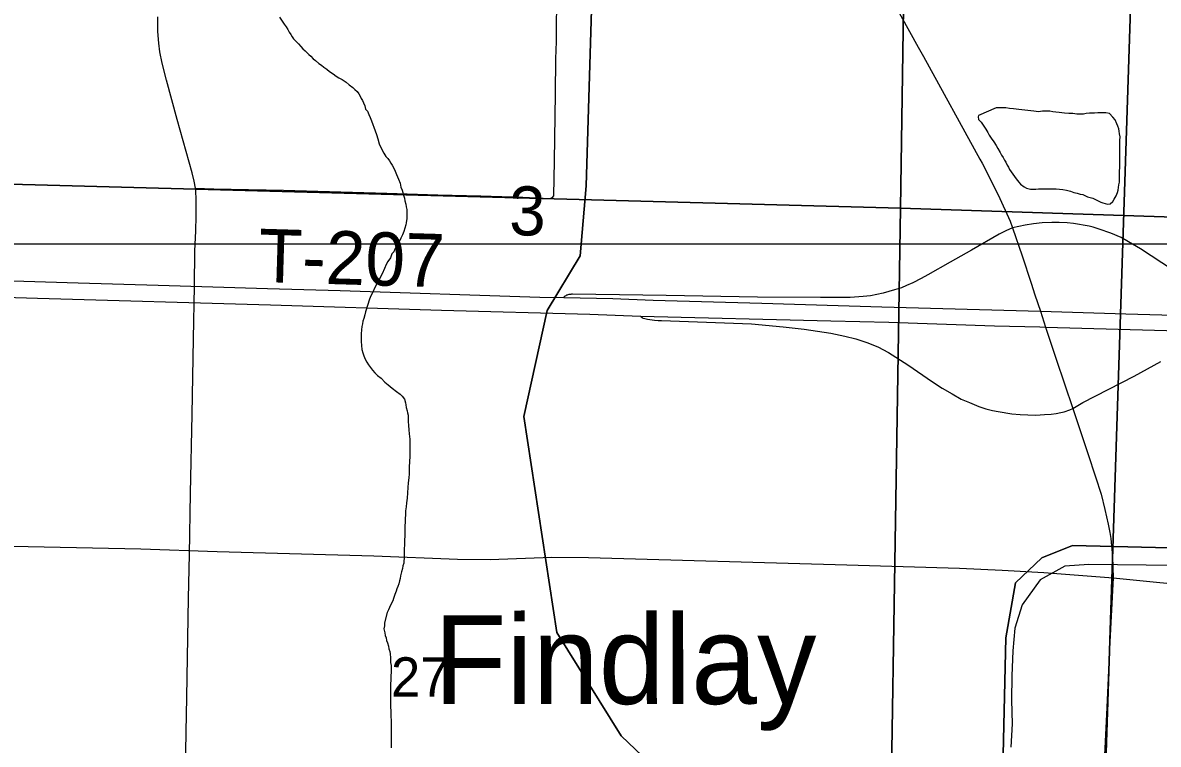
# Model space of a CAD drawing. Extents: x 0 to 68, y 0 to 52.9.
# Drawn here: x 47.168 to 48.448, y 36.7 to 37.512 of the extents above; entities that cross this region are included whole.
import ezdxf

# ---------------------------------------------------------------- set-up
doc = ezdxf.new("R2010")
doc.units = 0
for name, color, linetype in [('Default', 7, 'Continuous'), ('GM_X_County_Road', 7, 'Continuous'), ('GM_X_Minor_Lake', 7, 'Continuous'), ('GM_X_Minor_River', 7, 'Continuous'), ('GM_X_State_Route', 7, 'Continuous'), ('GM_X_Township_Road', 7, 'Continuous'), ('GM_X_Township_Road_Text', 7, 'Continuous')]:
    doc.layers.add(name, color=color, linetype=linetype)

msp = doc.modelspace()

# ---------------------------------------------------------------- linework, layer by layer
at = {"layer": 'Default'}
msp.add_line((41.1051, 37.2633), (50.3451, 37.2633), dxfattribs=at)
for points in [[(47.1078, 38.3881), (48.1729, 38.3556), (48.157, 37.3036), (47.0974, 37.332)], [(48.1729, 38.3556), (49.2232, 38.3205), (49.1976, 37.2693), (48.157, 37.3036)], [(47.0815, 37.8719), (47.106, 37.8711), (48.4264, 37.8391), (48.3843, 36.5523), (47.0429, 36.5865)], [(48.4264, 37.8391), (49.7457, 37.7942), (49.6996, 36.5084), (48.3843, 36.5523)], [(47.0974, 37.332), (48.157, 37.3036), (48.1401, 36.2463), (47.0762, 36.2748)], [(48.157, 37.3036), (49.1976, 37.2693), (49.1852, 36.2124), (48.1401, 36.2463)]]:
    msp.add_lwpolyline(points, close=True, dxfattribs=at)
for points in [[(48.4875, 37.2183), (48.4275, 37.2577), (48.4141, 37.2656), (48.4057, 37.2705), (48.394, 37.2754), (48.381, 37.2799), (48.3743, 37.2819), (48.3697, 37.283), (48.3631, 37.2844), (48.3589, 37.2851), (48.3521, 37.2863), (48.3451, 37.2868), (48.3359, 37.2873), (48.3275, 37.2874), (48.3168, 37.2868), (48.3069, 37.2859), (48.2976, 37.2844), (48.2905, 37.2829), (48.2834, 37.2814)], [(48.2834, 37.2814), (48.2756, 37.2778), (48.2681, 37.274), (48.237, 37.2561), (48.2132, 37.2425), (48.188, 37.2282), (48.1805, 37.2243), (48.1711, 37.2194), (48.164, 37.2163), (48.158, 37.2138), (48.1504, 37.2113), (48.144, 37.2095), (48.1375, 37.2077), (48.1302, 37.2062), (48.1233, 37.2049), (48.1149, 37.204), (48.1003, 37.203), (48.0667, 37.2028), (47.9957, 37.2033), (47.893, 37.2052), (47.8668, 37.2056), (47.7874, 37.2066), (47.7863, 37.2066), (47.7853, 37.2064), (47.7844, 37.2064), (47.7832, 37.2062), (47.782, 37.2058), (47.7813, 37.2056), (47.7806, 37.2053), (47.7797, 37.2049), (47.7789, 37.2044), (47.778, 37.2037), (47.7774, 37.2029)], [(47.8639, 37.182), (47.8648, 37.181), (47.8658, 37.1803), (47.8668, 37.1797), (47.8687, 37.1792), (47.8717, 37.1786), (47.8772, 37.1778), (47.8798, 37.1775), (47.884, 37.177), (47.8875, 37.1768), (47.989, 37.173), (48.0249, 37.1699), (48.0486, 37.1673), (48.0635, 37.1651), (48.0787, 37.1625), (48.0943, 37.1594), (48.1068, 37.1563), (48.1192, 37.1523), (48.1316, 37.1472), (48.1434, 37.1408), (48.1655, 37.1269), (48.1931, 37.108), (48.2041, 37.1008), (48.2153, 37.0942), (48.2256, 37.0885), (48.2349, 37.0844), (48.2452, 37.08), (48.2532, 37.0773), (48.2607, 37.0754), (48.2671, 37.0743), (48.2824, 37.0717), (48.2918, 37.071), (48.3004, 37.0706), (48.3096, 37.0705), (48.3195, 37.0709), (48.3267, 37.0715), (48.3324, 37.0723), (48.3377, 37.0732), (48.3416, 37.0741), (48.3478, 37.0763), (48.3514, 37.0779)], [(48.3514, 37.0779), (48.3627, 37.0844), (48.4203, 37.1144), (48.4505, 37.1309)], [(48.7244, 36.8979), (48.3692, 36.9021), (48.3422, 36.9004), (48.3146, 36.8847), (48.2941, 36.8568), (48.2861, 36.8304), (48.2838, 36.8047), (48.2826, 36.7766), (48.2823, 36.7493), (48.2828, 36.7227), (48.2816, 36.6962)]]:
    msp.add_lwpolyline(points, dxfattribs=at)
at = {"layer": 'GM_X_County_Road'}
for points in [[(47.0506, 36.9255), (47.1368, 36.9232), (47.3008, 36.9196), (47.3869, 36.9168), (47.5633, 36.912), (47.6576, 36.9082), (47.6945, 36.9078), (47.7642, 36.9104), (47.8052, 36.9099), (48.0964, 36.9016), (48.2236, 36.898), (48.2717, 36.8956), (48.3187, 36.8931), (48.3966, 36.8871)], [(48.3966, 36.8871), (48.506, 36.8764), (48.8032, 36.8463), (48.9749, 36.8312), (49.0484, 36.8262)]]:
    msp.add_lwpolyline(points, dxfattribs=at)
at = {"layer": 'GM_X_Minor_Lake'}
for points in [[(48.3162, 36.9097), (48.351, 36.9237), (48.8029, 36.9125), (48.8499, 36.8995), (48.8909, 36.9584), (48.9085, 37.6151), (48.8923, 37.6463), (48.8619, 37.6647), (48.7746, 37.6691), (48.6699, 37.6757), (48.5405, 37.7662), (47.868, 37.7851), (47.8416, 37.771)], [(47.8416, 37.771), (47.815, 37.7384), (47.8026, 37.3287), (47.796, 37.2496), (47.7589, 37.1883), (47.7324, 37.0689), (47.7697, 36.8257), (47.8423, 36.709), (47.9371, 36.6186), (48.25, 36.4561), (48.268, 36.474), (48.2756, 36.8194), (48.2868, 36.8816), (48.3162, 36.9097)], [(48.9085, 37.6151), (48.8909, 36.9584), (48.8499, 36.8995), (48.8029, 36.9125), (48.351, 36.9237), (48.3162, 36.9097), (48.2868, 36.8816), (48.2756, 36.8194), (48.268, 36.474), (48.25, 36.4561), (47.9371, 36.6186), (47.8423, 36.709), (47.7697, 36.8257), (47.7324, 37.0689), (47.7589, 37.1883), (47.796, 37.2496), (47.8026, 37.3287), (47.815, 37.7384)], [(48.2669, 37.3706), (48.2694, 37.3661), (48.2709, 37.3631), (48.2729, 37.3606), (48.2744, 37.3576), (48.2759, 37.3551), (48.2774, 37.352), (48.2789, 37.3495), (48.2799, 37.347), (48.2854, 37.339), (48.2874, 37.3365), (48.2904, 37.3329), (48.2924, 37.3304), (48.2964, 37.3274), (48.299, 37.3259), (48.3035, 37.3249), (48.306, 37.3249), (48.3095, 37.3249), (48.3125, 37.3253), (48.316, 37.3253), (48.321, 37.3253), (48.3245, 37.3253), (48.3286, 37.3253), (48.3326, 37.3253), (48.3361, 37.3248), (48.3401, 37.3243), (48.3441, 37.3237), (48.3486, 37.3227), (48.3526, 37.3212), (48.3561, 37.3202), (48.3596, 37.3192), (48.3627, 37.3187), (48.3677, 37.3161), (48.3707, 37.3156), (48.3737, 37.3146), (48.3782, 37.3126), (48.3827, 37.3101), (48.3852, 37.3096), (48.3902, 37.308), (48.3932, 37.3085), (48.3963, 37.311), (48.3978, 37.3135), (48.4003, 37.3175), (48.4018, 37.321), (48.4023, 37.3236), (48.4028, 37.3266), (48.4033, 37.3296), (48.4038, 37.3326), (48.4039, 37.3451), (48.4044, 37.3491), (48.4044, 37.3526), (48.4044, 37.3562), (48.4044, 37.3597), (48.4044, 37.3622), (48.4044, 37.3662), (48.4044, 37.3707), (48.4044, 37.3762), (48.4044, 37.3797), (48.4045, 37.3837), (48.404, 37.3873), (48.4035, 37.3903), (48.403, 37.3928), (48.402, 37.3958), (48.401, 37.3983), (48.399, 37.4028), (48.3965, 37.4058), (48.3925, 37.4099), (48.3885, 37.4109), (48.3849, 37.4109), (48.3819, 37.4109), (48.3794, 37.4109), (48.3759, 37.4104), (48.3729, 37.4104), (48.3699, 37.4104), (48.3664, 37.41), (48.3634, 37.4095), (48.3599, 37.4095), (48.3558, 37.4095), (48.3513, 37.41), (48.3468, 37.41), (48.3418, 37.4105), (48.3358, 37.4111), (48.3323, 37.4116), (48.3288, 37.4121), (48.3252, 37.4126), (48.3217, 37.4126), (48.3172, 37.4126), (48.3127, 37.4121), (48.3072, 37.4127), (48.2906, 37.4147), (48.2846, 37.4152), (48.2801, 37.4158), (48.2756, 37.4163), (48.2716, 37.4163), (48.2681, 37.4163), (48.265, 37.4163), (48.245, 37.4078)], [(48.245, 37.4078), (48.2445, 37.4063), (48.2449, 37.4033), (48.248, 37.4003), (48.2509, 37.3958), (48.2534, 37.3923), (48.2554, 37.3887), (48.2569, 37.3857), (48.2594, 37.3822), (48.2624, 37.3782), (48.2649, 37.3742), (48.2669, 37.3706)]]:
    msp.add_lwpolyline(points, dxfattribs=at)
at = {"layer": 'GM_X_Minor_River'}
for points in [[(47.457, 37.5187), (47.4625, 37.5107), (47.4645, 37.5077), (47.4665, 37.5047), (47.468, 37.5016), (47.47, 37.4991), (47.4715, 37.4966), (47.473, 37.4941), (47.4755, 37.4916), (47.4785, 37.4886), (47.481, 37.4855), (47.4835, 37.483), (47.486, 37.4805), (47.49, 37.4765), (47.4925, 37.4745), (47.495, 37.4715), (47.4975, 37.4699), (47.5015, 37.4664), (47.5046, 37.4644), (47.5071, 37.4624), (47.5106, 37.4599), (47.5136, 37.4573), (47.5176, 37.4548), (47.5211, 37.4523), (47.5241, 37.4503), (47.5276, 37.4483), (47.5321, 37.4452), (47.5356, 37.4422), (47.5396, 37.4392), (47.5421, 37.4372), (47.5446, 37.4347), (47.5466, 37.4322), (47.5481, 37.4296), (47.5491, 37.4271), (47.5506, 37.4246), (47.5516, 37.4221), (47.5531, 37.4186)], [(47.5531, 37.4186), (47.5541, 37.4151), (47.5561, 37.4126), (47.5576, 37.409), (47.5591, 37.4055), (47.5606, 37.402), (47.5651, 37.3905), (47.5666, 37.3864), (47.5681, 37.3814), (47.5696, 37.3759), (47.5716, 37.3709), (47.5746, 37.3653), (47.5771, 37.3618), (47.5791, 37.3593), (47.5811, 37.3568), (47.5826, 37.3543), (47.5841, 37.3518), (47.5856, 37.3493), (47.5876, 37.3452), (47.5891, 37.3412), (47.5911, 37.3362), (47.593, 37.3317), (47.594, 37.3272), (47.5955, 37.3236), (47.596, 37.3211), (47.597, 37.3181), (47.598, 37.3146), (47.5985, 37.3116), (47.5995, 37.3081), (47.6, 37.3051), (47.6005, 37.3021), (47.6005, 37.299), (47.6005, 37.295), (47.6005, 37.292), (47.6, 37.287), (47.5995, 37.2845), (47.5985, 37.281), (47.5974, 37.277), (47.5959, 37.2735), (47.5939, 37.2695), (47.5919, 37.2655), (47.5894, 37.2615), (47.5874, 37.258), (47.5858, 37.2544), (47.5838, 37.2519), (47.5823, 37.2474), (47.5793, 37.2434), (47.5773, 37.2399), (47.5753, 37.2354), (47.5727, 37.2294), (47.5697, 37.2239), (47.5667, 37.2184), (47.5642, 37.2134), (47.5622, 37.2089), (47.5601, 37.2049), (47.5586, 37.2009), (47.5541, 37.1868), (47.5531, 37.1833), (47.5521, 37.1793), (47.5511, 37.1763), (47.5505, 37.1733), (47.55, 37.1703), (47.5495, 37.1663), (47.549, 37.1618), (47.549, 37.1577), (47.549, 37.1532), (47.5495, 37.1487), (47.55, 37.1442), (47.551, 37.1407), (47.552, 37.1372), (47.5535, 37.1332), (47.5555, 37.1301), (47.5575, 37.1271), (47.5595, 37.1241), (47.562, 37.1211), (47.5645, 37.1181), (47.5675, 37.115), (47.5715, 37.112), (47.576, 37.1075), (47.5795, 37.1045), (47.584, 37.1009), (47.589, 37.0969), (47.593, 37.0939), (47.5955, 37.0919), (47.598, 37.0884), (47.599, 37.0843), (47.5995, 37.0818), (47.6, 37.0788), (47.601, 37.0753), (47.6015, 37.0728), (47.602, 37.0703), (47.602, 37.0668), (47.602, 37.0633), (47.6025, 37.0587), (47.6029, 37.0537), (47.6034, 37.0492), (47.6039, 37.0432), (47.6039, 37.0392), (47.6039, 37.0342), (47.6039, 37.0296), (47.6039, 37.0241)], [(47.6039, 37.0241), (47.6034, 37.0116), (47.6033, 37.0081), (47.6033, 37.0041), (47.6028, 36.9996), (47.6023, 36.994), (47.6018, 36.989), (47.6013, 36.983), (47.6008, 36.977), (47.6002, 36.9715), (47.5997, 36.967), (47.5992, 36.9624), (47.5992, 36.9579), (47.5987, 36.9539), (47.5987, 36.9494), (47.5982, 36.9459), (47.5982, 36.9414), (47.5982, 36.9349), (47.5981, 36.9293), (47.5981, 36.9243), (47.5976, 36.9198), (47.5976, 36.9158), (47.5976, 36.9118), (47.5976, 36.9088), (47.5971, 36.9063), (47.5971, 36.9038), (47.5961, 36.9008), (47.5956, 36.8977), (47.5946, 36.8937), (47.5935, 36.8892), (47.593, 36.8862), (47.5925, 36.8837), (47.5915, 36.8802), (47.5905, 36.8772), (47.5895, 36.8747), (47.5885, 36.8722), (47.587, 36.8682), (47.5855, 36.8637), (47.5849, 36.8612), (47.5829, 36.8577), (47.5809, 36.8536), (47.5799, 36.8511), (47.5784, 36.8481), (47.5754, 36.8366), (47.5753, 36.8331), (47.5748, 36.8296), (47.5758, 36.8251), (47.5763, 36.8221), (47.5773, 36.8195), (47.5778, 36.8165), (47.5788, 36.814), (47.5798, 36.81), (47.5803, 36.807), (47.5813, 36.804), (47.5818, 36.8015), (47.5823, 36.797), (47.5823, 36.7944), (47.5823, 36.7919), (47.5828, 36.7884), (47.5828, 36.7839), (47.5827, 36.7739), (47.5822, 36.7659), (47.5822, 36.7593), (47.5822, 36.7528), (47.5822, 36.7468), (47.5822, 36.7418), (47.5826, 36.7368), (47.5826, 36.7312), (47.5831, 36.7262), (47.5831, 36.7197), (47.5831, 36.7147), (47.5831, 36.7082), (47.5831, 36.7021), (47.5831, 36.6956)]]:
    msp.add_lwpolyline(points, dxfattribs=at)
at = {"layer": 'GM_X_State_Route'}
for points in [[(48.0791, 37.6615), (48.177, 37.4849)], [(48.177, 37.4849), (48.1829, 37.4744), (48.2466, 37.3588)], [(48.2466, 37.3588), (48.2492, 37.3541), (48.2673, 37.3184), (48.2808, 37.2888), (48.2834, 37.2814), (48.2943, 37.2496), (48.3043, 37.2189), (48.3085, 37.206)], [(45.7241, 37.2441), (45.8358, 37.2407), (45.9179, 37.2386), (46.0731, 37.2347), (46.2248, 37.2302), (46.5242, 37.2214), (46.6431, 37.218), (46.7292, 37.2158), (46.9425, 37.2093), (47.0591, 37.2059), (47.1844, 37.2022), (47.4468, 37.1944), (47.6396, 37.1887), (47.807, 37.1841), (47.8639, 37.182), (48.0784, 37.1764), (48.144, 37.175), (48.2629, 37.1711), (48.3141, 37.1697)], [(47.0705, 37.2241), (47.2303, 37.2194), (47.3205, 37.2169), (47.4435, 37.2131), (47.5254, 37.2106), (47.7505, 37.2033), (47.7774, 37.2029), (47.8329, 37.2018), (47.8782, 37.2), (48.0008, 37.1964), (48.1359, 37.1924), (48.3148, 37.1873), (48.4112, 37.1844), (48.641, 37.178)], [(48.3085, 37.206), (48.3148, 37.1873), (48.3206, 37.1695), (48.3325, 37.1334), (48.3514, 37.0779), (48.3681, 37.0273), (48.377, 37.0008), (48.3833, 36.9813), (48.3874, 36.9642), (48.3912, 36.9477), (48.3929, 36.9382)], [(48.3141, 37.1697), (48.3206, 37.1695), (48.4843, 37.1648), (48.6032, 37.161), (48.8198, 37.1544), (49.0051, 37.1496), (49.0607, 37.1477), (49.0797, 37.1471), (49.1209, 37.1448), (49.142, 37.1432), (49.1581, 37.1418), (49.1989, 37.1374), (49.2395, 37.1318), (49.2763, 37.1258), (49.3047, 37.1201)], [(48.3929, 36.9382), (48.3942, 36.9313), (48.396, 36.9111), (48.3966, 36.8871), (48.3927, 36.8079)], [(48.3927, 36.8079), (48.3895, 36.7409), (48.3853, 36.649), (48.3822, 36.5382), (48.3793, 36.4192), (48.3783, 36.3454), (48.3747, 36.1854), (48.3726, 36.1116), (48.3687, 35.9844)]]:
    msp.add_lwpolyline(points, dxfattribs=at)
at = {"layer": 'GM_X_Township_Road'}
for points in [[(47.3623, 37.326), (47.3832, 37.3253), (47.4617, 37.3238), (47.578, 37.3204), (47.6356, 37.3184), (47.6839, 37.3173), (47.7314, 37.3158), (47.7618, 37.3145), (47.7647, 37.3154), (47.7662, 37.3174), (47.7669, 37.3567), (47.7681, 37.4322), (47.7686, 37.4716), (47.7692, 37.4912), (47.7698, 37.5503)], [(47.3623, 37.326), (47.361, 37.3337), (47.3587, 37.3433), (47.3419, 37.4035), (47.3296, 37.4477), (47.3249, 37.4668), (47.3223, 37.4796), (47.321, 37.4893), (47.3201, 37.5024), (47.3198, 37.5188)], [(47.3477, 36.4578), (47.3477, 36.4702), (47.3501, 36.5819), (47.3507, 36.6475), (47.352, 36.7132), (47.3525, 36.7526), (47.3545, 36.8642), (47.3556, 36.9135), (47.3569, 36.9824), (47.3587, 37.071), (47.3602, 37.1564), (47.3613, 37.2155), (47.3617, 37.2549), (47.3628, 37.2778), (47.3632, 37.2943), (47.3632, 37.314), (47.3627, 37.3223), (47.3623, 37.326)]]:
    msp.add_lwpolyline(points, dxfattribs=at)

# ---------------------------------------------------------------- texts
at = {"layer": 'Default'}
for s, height, rotation, p in [('3', 0.0553, 0, (47.7159, 37.2727)), ('Findlay', 0.10004, 0.0246, (47.6311, 36.7449)), ('27', 0.0442, 0, (47.5828, 36.7534))]:
    msp.add_text(s, height=height, rotation=rotation, dxfattribs=at).set_placement(p)
at = {"layer": 'GM_X_Township_Road_Text'}
msp.add_text('T-207', height=0.06, rotation=358.3152, dxfattribs=at).set_placement((47.4328, 37.2204))

doc.saveas('drawing.dxf')
